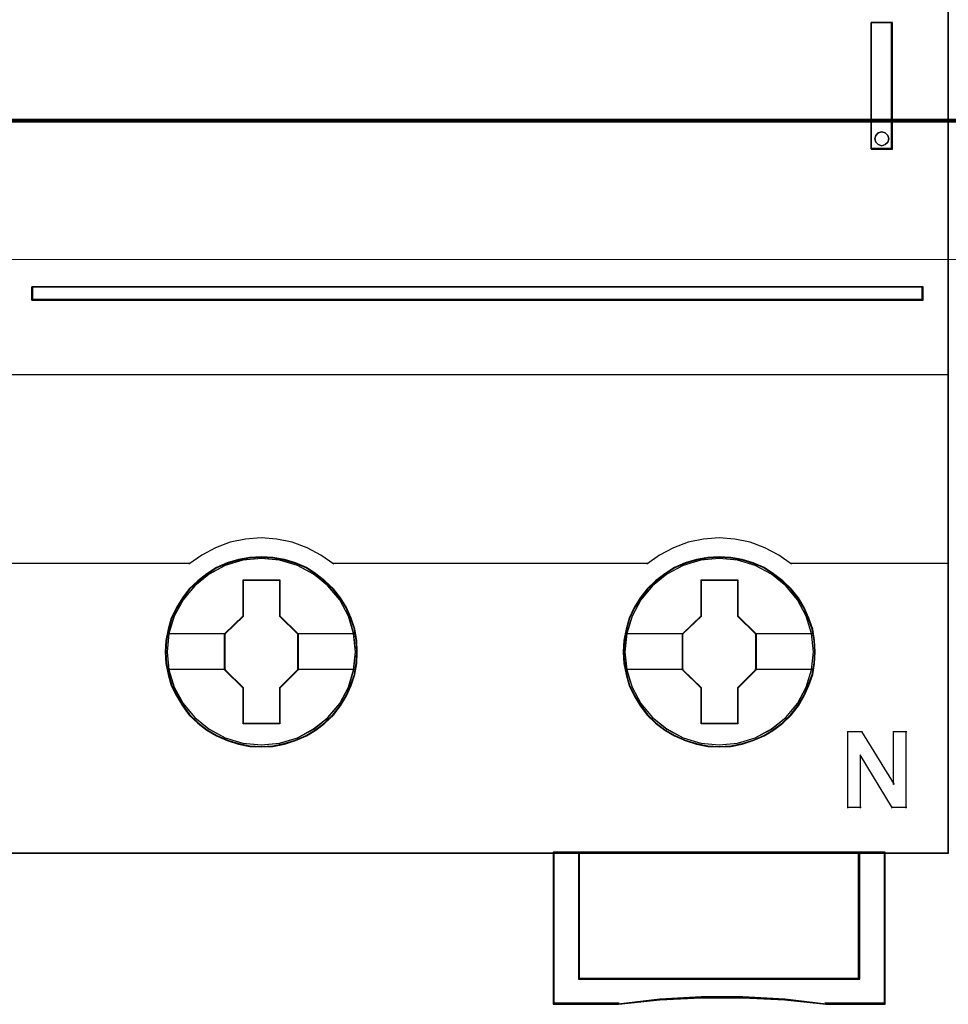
# Model space of a CAD drawing. Header units: millimetres. Extents: x -1290 to 1795, y -4192 to -1311.
# Tile 890 of 1056: x 1435.53 to 1442.83, y -2264.62 to -2256.88. Entities that reach past the tile are written whole.
import ezdxf

# ---------------------------------------------------------------- set-up
doc = ezdxf.new("R2010")
doc.units = ezdxf.units.MM
doc.layers.add('30', color=7, linetype='Continuous')
doc.layers.add('45', color=7, linetype='Continuous')
doc.layers.add('Aparatura', color=7, linetype='Continuous', lineweight=13)

# ---------------------------------------------------------------- blocks, each defined once
blk = doc.blocks.new('*U276')
at = {"layer": '45', "color": 7}
for points in [[(540.381716, -233.620833), (468.360898, -233.620833), (468.360898, -315.649396), (540.381716, -315.649396), (540.381716, -233.620833)], [(537.34355, -287.991733), (538.183208, -287.991733), (538.183208, -283.011055), (537.34355, -283.011055), (537.34355, -287.991733)], [(537.524895, -287.447102), (537.615718, -287.345358), (537.761036, -287.309448), (537.894243, -287.345358), (537.991121, -287.447102), (538.027451, -287.578771), (537.991121, -287.716425), (537.894243, -287.806199), (537.761036, -287.848094), (537.615718, -287.806199), (537.524895, -287.716425), (537.488566, -287.578771), (537.524895, -287.447102)], [(504.349823, -293.390759), (504.349823, -293.922223), (539.38451, -293.922223), (539.38451, -293.390759), (504.349823, -293.390759)], [(517.141628, -307.738486), (517.119242, -307.290548), (517.046487, -306.84261), (516.895379, -306.411262), (516.71629, -305.996505), (516.481234, -305.609399), (516.201406, -305.261002), (515.871209, -304.940257), (515.507432, -304.663752), (515.138059, -304.420428), (514.707124, -304.237935), (514.276189, -304.110742), (513.822867, -304.027791), (513.369546, -304.005671), (512.916224, -304.027791), (512.474096, -304.110742), (512.026371, -304.237935), (511.612226, -304.420428), (511.226063, -304.663752), (510.867883, -304.940257), (510.532089, -305.261002), (510.269051, -305.609399), (510.028399, -305.996505), (509.826923, -306.411262), (509.709395, -306.84261), (509.61985, -307.290548), (509.591867, -307.738486), (509.61985, -308.186423), (509.709395, -308.623301), (509.826923, -309.054648), (510.028399, -309.463876), (510.269051, -309.856512), (510.532089, -310.215969), (510.867883, -310.536714), (511.226063, -310.813219), (511.612226, -311.039953), (512.026371, -311.222446), (512.474096, -311.360699), (512.916224, -311.44918), (513.369546, -311.4713), (513.822867, -311.44918), (514.276189, -311.360699), (514.707124, -311.222446), (515.138059, -311.039953), (515.507432, -310.813219), (515.871209, -310.536714), (516.201406, -310.215969), (516.481234, -309.856512), (516.71629, -309.463876), (516.895379, -309.054648), (517.046487, -308.623301), (517.119242, -308.186423), (517.141628, -307.738486)], [(517.141628, -307.738486), (517.119242, -307.290548), (517.046487, -306.84261), (516.895379, -306.411262), (516.71629, -305.996505), (516.481234, -305.609399), (516.201406, -305.261002), (515.871209, -304.940257), (515.507432, -304.663752), (515.138059, -304.420428), (514.707124, -304.237935), (514.276189, -304.110742), (513.822867, -304.027791), (513.369546, -304.005671), (512.916224, -304.027791), (512.474096, -304.110742), (512.026371, -304.237935), (511.612226, -304.420428), (511.226063, -304.663752), (510.867883, -304.940257), (510.532089, -305.261002), (510.269051, -305.609399), (510.028399, -305.996505), (509.826923, -306.411262), (509.709395, -306.84261), (509.61985, -307.290548), (509.591867, -307.738486), (509.61985, -308.186423), (509.709395, -308.623301), (509.826923, -309.054648), (510.028399, -309.463876), (510.269051, -309.856512), (510.532089, -310.215969), (510.867883, -310.536714), (511.226063, -310.813219), (511.612226, -311.039953), (512.026371, -311.222446), (512.474096, -311.360699), (512.916224, -311.44918), (513.369546, -311.4713), (513.822867, -311.44918), (514.276189, -311.360699), (514.707124, -311.222446), (515.138059, -311.039953), (515.507432, -310.813219), (515.871209, -310.536714), (516.201406, -310.215969), (516.481234, -309.856512), (516.71629, -309.463876), (516.895379, -309.054648), (517.046487, -308.623301), (517.119242, -308.186423), (517.141628, -307.738486)], [(517.121935, -307.738486), (517.099665, -307.293133), (517.02729, -306.847781), (516.876971, -306.418923), (516.698815, -306.00656), (516.464986, -305.621688), (516.186618, -305.275303), (515.858143, -304.956408), (515.496264, -304.681499), (515.128818, -304.43958), (514.700131, -304.25814), (514.271444, -304.131682), (513.820488, -304.049209), (513.369531, -304.027216), (512.918575, -304.049209), (512.478753, -304.131682), (512.033364, -304.25814), (511.621379, -304.43958), (511.237231, -304.681499), (510.88092, -304.956408), (510.546878, -305.275303), (510.285212, -305.621688), (510.045815, -306.00656), (509.84539, -306.418923), (509.728475, -306.847781), (509.639397, -307.293133), (509.611561, -307.738486), (509.639397, -308.183838), (509.728475, -308.618194), (509.84539, -309.047052), (510.045815, -309.453917), (510.285212, -309.844287), (510.546878, -310.201669), (510.88092, -310.520563), (511.237231, -310.795472), (511.621379, -311.020897), (512.033364, -311.202337), (512.478753, -311.339791), (512.918575, -311.427762), (513.369531, -311.449755), (513.820488, -311.427762), (514.271444, -311.339791), (514.700131, -311.202337), (515.128818, -311.020897), (515.496264, -310.795472), (515.858143, -310.520563), (516.186618, -310.201669), (516.464986, -309.844287), (516.698815, -309.453917), (516.876971, -309.047052), (517.02729, -308.618194), (517.099665, -308.183838), (517.121935, -307.738486)], [(535.139671, -307.738486), (535.11728, -307.290548), (535.044507, -306.84261), (534.887766, -306.411262), (534.708634, -305.996505), (534.479121, -305.609399), (534.199226, -305.261002), (533.868951, -304.940257), (533.505088, -304.663752), (533.135627, -304.420428), (532.70459, -304.237935), (532.273553, -304.110742), (531.820124, -304.027791), (531.366695, -304.005671), (530.913266, -304.027791), (530.471033, -304.110742), (530.023201, -304.237935), (529.608958, -304.420428), (529.222703, -304.663752), (528.864439, -304.940257), (528.528565, -305.261002), (528.265465, -305.609399), (528.019157, -305.996505), (527.823231, -306.411262), (527.705676, -306.84261), (527.616109, -307.290548), (527.58812, -307.738486), (527.616109, -308.186423), (527.705676, -308.623301), (527.823231, -309.054648), (528.019157, -309.463876), (528.265465, -309.856512), (528.528565, -310.215969), (528.864439, -310.536714), (529.222703, -310.813219), (529.608958, -311.039953), (530.023201, -311.222446), (530.471033, -311.360699), (530.913266, -311.44918), (531.366695, -311.4713), (531.820124, -311.44918), (532.273553, -311.360699), (532.70459, -311.222446), (533.135627, -311.039953), (533.505088, -310.813219), (533.868951, -310.536714), (534.199226, -310.215969), (534.479121, -309.856512), (534.708634, -309.463876), (534.887766, -309.054648), (535.044507, -308.623301), (535.11728, -308.186423), (535.139671, -307.738486)], [(535.139671, -307.738486), (535.11728, -307.290548), (535.044507, -306.84261), (534.887766, -306.411262), (534.708634, -305.996505), (534.479121, -305.609399), (534.199226, -305.261002), (533.868951, -304.940257), (533.505088, -304.663752), (533.135627, -304.420428), (532.70459, -304.237935), (532.273553, -304.110742), (531.820124, -304.027791), (531.366695, -304.005671), (530.913266, -304.027791), (530.471033, -304.110742), (530.023201, -304.237935), (529.608958, -304.420428), (529.222703, -304.663752), (528.864439, -304.940257), (528.528565, -305.261002), (528.265465, -305.609399), (528.019157, -305.996505), (527.823231, -306.411262), (527.705676, -306.84261), (527.616109, -307.290548), (527.58812, -307.738486), (527.616109, -308.186423), (527.705676, -308.623301), (527.823231, -309.054648), (528.019157, -309.463876), (528.265465, -309.856512), (528.528565, -310.215969), (528.864439, -310.536714), (529.222703, -310.813219), (529.608958, -311.039953), (530.023201, -311.222446), (530.471033, -311.360699), (530.913266, -311.44918), (531.366695, -311.4713), (531.820124, -311.44918), (532.273553, -311.360699), (532.70459, -311.222446), (533.135627, -311.039953), (533.505088, -310.813219), (533.868951, -310.536714), (534.199226, -310.215969), (534.479121, -309.856512), (534.708634, -309.463876), (534.887766, -309.054648), (535.044507, -308.623301), (535.11728, -308.186423), (535.139671, -307.738486)], [(535.118188, -307.738486), (535.095924, -307.293133), (535.023565, -306.847781), (534.867716, -306.418923), (534.689603, -306.00656), (534.461395, -305.621688), (534.183093, -305.275303), (533.854697, -304.956408), (533.492905, -304.681499), (533.125546, -304.43958), (532.696962, -304.25814), (532.268377, -304.131682), (531.817528, -304.049209), (531.366679, -304.027216), (530.91583, -304.049209), (530.476113, -304.131682), (530.03083, -304.25814), (529.618943, -304.43958), (529.234887, -304.681499), (528.87866, -304.956408), (528.544698, -305.275303), (528.283094, -305.621688), (528.038189, -306.00656), (527.843377, -306.418923), (527.726491, -306.847781), (527.637434, -307.293133), (527.609604, -307.738486), (527.637434, -308.183838), (527.726491, -308.618194), (527.843377, -309.047052), (528.038189, -309.453917), (528.283094, -309.844287), (528.544698, -310.201669), (528.87866, -310.520563), (529.234887, -310.795472), (529.618943, -311.020897), (530.03083, -311.202337), (530.476113, -311.339791), (530.91583, -311.427762), (531.366679, -311.449755), (531.817528, -311.427762), (532.268377, -311.339791), (532.696962, -311.202337), (533.125546, -311.020897), (533.492905, -310.795472), (533.854697, -310.520563), (534.183093, -310.201669), (534.461395, -309.844287), (534.689603, -309.453917), (534.867716, -309.047052), (535.023565, -308.618194), (535.095924, -308.183838), (535.118188, -307.738486)], [(512.657447, -304.901618), (514.098371, -304.901618), (514.098371, -306.320129), (514.816008, -307.023844), (514.816008, -308.442355), (514.098371, -309.157151), (514.098371, -310.56458), (512.657447, -310.56458), (512.657447, -309.157151), (511.922858, -308.442355), (511.922858, -307.023844), (512.657447, -306.320129), (512.657447, -304.901618)], [(512.657447, -304.901618), (514.098371, -304.901618), (514.098371, -304.901618), (514.098371, -306.320129), (514.098371, -306.320129), (514.816008, -307.023844), (514.816008, -307.023844), (514.816008, -308.442355), (514.816008, -308.442355), (514.098371, -309.157151), (514.098371, -309.157151), (514.098371, -310.56458), (514.098371, -310.56458), (512.657447, -310.56458), (512.657447, -310.56458), (512.657447, -309.157151), (512.657447, -309.157151), (511.922858, -308.442355), (511.922858, -308.442355), (511.922858, -307.023844), (511.922858, -307.023844), (512.657447, -306.320129), (512.657447, -306.320129), (512.657447, -304.901618), (512.657447, -304.901618)], [(512.668021, -304.923164), (514.087546, -304.923164), (514.087546, -306.330881), (514.794524, -307.029241), (514.794524, -308.436958), (514.087546, -309.146315), (514.087546, -310.543034), (512.668021, -310.543034), (512.668021, -309.146315), (511.944342, -308.436958), (511.944342, -307.029241), (512.668021, -306.330881), (512.668021, -304.923164)], [(530.654154, -304.901618), (532.095971, -304.901618), (532.095971, -306.320129), (532.814051, -307.023844), (532.814051, -308.442355), (532.095971, -309.157151), (532.095971, -310.56458), (530.654154, -310.56458), (530.654154, -309.157151), (529.919111, -308.442355), (529.919111, -307.023844), (530.654154, -306.320129), (530.654154, -304.901618)], [(530.654154, -304.901618), (532.095971, -304.901618), (532.095971, -304.901618), (532.095971, -306.320129), (532.095971, -306.320129), (532.814051, -307.023844), (532.814051, -307.023844), (532.814051, -308.442355), (532.814051, -308.442355), (532.095971, -309.157151), (532.095971, -309.157151), (532.095971, -310.56458), (532.095971, -310.56458), (530.654154, -310.56458), (530.654154, -310.56458), (530.654154, -309.157151), (530.654154, -309.157151), (529.919111, -308.442355), (529.919111, -308.442355), (529.919111, -307.023844), (529.919111, -307.023844), (530.654154, -306.320129), (530.654154, -306.320129), (530.654154, -304.901618), (530.654154, -304.901618)], [(530.664729, -304.923164), (532.085145, -304.923164), (532.085145, -306.330881), (532.792568, -307.029241), (532.792568, -308.436958), (532.085145, -309.146315), (532.085145, -310.543034), (530.664729, -310.543034), (530.664729, -309.146315), (529.940595, -308.436958), (529.940595, -307.029241), (530.664729, -306.330881), (530.664729, -304.923164)], [(536.882823, -320.5904), (525.844756, -320.5904), (525.844756, -315.606304), (524.845356, -315.606304), (524.845356, -321.581681), (527.402481, -321.581681), (529.032787, -321.410006), (530.65751, -321.326938), (532.298982, -321.326938), (533.940455, -321.410006), (535.559595, -321.581681), (537.887806, -321.581681), (537.887806, -315.606304), (536.882823, -315.606304), (536.882823, -320.5904)], [(525.840772, -315.606304), (525.840772, -320.597755), (536.88702, -320.597755), (536.88702, -315.606304), (531.361102, -315.606304), (525.840772, -315.606304)]]:
    blk.add_lwpolyline(points, close=True, dxfattribs=at)
at = {"layer": '45', "color": 139}
for points in [[(540.381716, -233.620833), (468.360898, -233.620833), (468.360898, -315.649396), (540.381716, -315.649396), (540.381716, -233.620833)], [(538.027451, -287.578771), (537.991121, -287.447102), (537.894243, -287.345358), (537.761036, -287.309448), (537.615718, -287.345358), (537.524895, -287.447102), (537.488566, -287.578771), (537.524895, -287.716425), (537.615718, -287.806199), (537.761036, -287.848094), (537.894243, -287.806199), (537.991121, -287.716425), (538.027451, -287.578771)], [(517.075387, -307.733171), (517.002611, -307.01423), (516.795481, -306.328471), (516.448397, -305.692485), (515.983754, -305.139454), (515.42954, -304.685968), (514.785757, -304.348619), (514.09159, -304.138467), (513.369433, -304.072104), (512.647276, -304.138467), (511.947511, -304.348619), (511.314924, -304.685968), (510.749514, -305.139454), (510.284871, -305.692485), (509.943386, -306.328471), (509.736255, -307.01423), (509.66348, -307.733171), (509.736255, -308.441051), (509.943386, -309.13234), (510.284871, -309.762796), (510.749514, -310.315827), (511.314924, -310.769313), (511.947511, -311.106662), (512.647276, -311.316814), (513.369433, -311.388708), (514.09159, -311.316814), (514.785757, -311.106662), (515.42954, -310.769313), (515.983754, -310.315827), (516.448397, -309.762796), (516.795481, -309.13234), (517.002611, -308.441051), (517.075387, -307.733171)], [(517.070016, -307.727713), (516.997236, -307.008786), (516.790093, -306.328571), (516.448586, -305.692597), (515.989513, -305.134047), (515.424068, -304.68057), (514.785844, -304.343227), (514.086036, -304.13308), (513.363835, -304.066717), (512.641633, -304.13308), (511.953023, -304.343227), (511.3092, -304.68057), (510.749354, -305.134047), (510.29028, -305.692597), (509.948774, -306.328571), (509.736032, -307.008786), (509.668851, -307.727713), (509.736032, -308.441109), (509.948774, -309.126854), (510.29028, -309.757298), (510.749354, -310.310318), (511.3092, -310.763795), (511.953023, -311.106668), (512.641633, -311.316815), (513.363835, -311.388708), (514.086036, -311.316815), (514.785844, -311.106668), (515.424068, -310.763795), (515.989513, -310.310318), (516.448586, -309.757298), (516.790093, -309.126854), (516.997236, -308.441109), (517.070016, -307.727713)], [(535.066269, -307.727713), (534.993491, -307.008786), (534.786354, -306.328571), (534.444858, -305.692597), (533.985799, -305.134047), (533.420372, -304.68057), (532.776568, -304.343227), (532.082381, -304.13308), (531.360201, -304.066717), (530.638022, -304.13308), (529.949433, -304.343227), (529.30563, -304.68057), (528.745801, -305.134047), (528.286741, -305.692597), (527.945245, -306.328571), (527.726912, -307.008786), (527.659733, -307.727713), (527.726912, -308.441109), (527.945245, -309.126854), (528.286741, -309.757298), (528.745801, -310.310318), (529.30563, -310.763795), (529.949433, -311.106668), (530.638022, -311.316815), (531.360201, -311.388708), (532.082381, -311.316815), (532.776568, -311.106668), (533.420372, -310.763795), (533.985799, -310.310318), (534.444858, -309.757298), (534.786354, -309.126854), (534.993491, -308.441109), (535.066269, -307.727713)], [(535.066269, -307.733171), (534.993491, -307.01423), (534.786354, -306.328471), (534.444858, -305.692485), (533.980201, -305.139454), (533.42597, -304.685968), (532.782167, -304.348619), (532.082381, -304.138467), (531.3658, -304.072104), (530.643621, -304.138467), (529.943834, -304.348619), (529.311228, -304.685968), (528.745801, -305.139454), (528.281143, -305.692485), (527.939647, -306.328471), (527.73251, -307.01423), (527.659733, -307.733171), (527.73251, -308.441051), (527.939647, -309.13234), (528.281143, -309.762796), (528.745801, -310.315827), (529.311228, -310.769313), (529.943834, -311.106662), (530.643621, -311.316814), (531.3658, -311.388708), (532.082381, -311.316814), (532.782167, -311.106662), (533.42597, -310.769313), (533.980201, -310.315827), (534.444858, -309.762796), (534.786354, -309.13234), (534.993491, -308.441051), (535.066269, -307.733171)]]:
    blk.add_lwpolyline(points, close=True, dxfattribs=at)
at = {"layer": '45', "color": 59}
for points in [[(540.360232, -233.642379), (468.382381, -233.642379), (468.382381, -315.62785), (540.360232, -315.62785), (540.360232, -233.642379)], [(537.34355, -287.991733), (538.183208, -287.991733), (538.183208, -283.011055), (537.34355, -283.011055), (537.34355, -287.991733)], [(537.524895, -287.447102), (537.615718, -287.345358), (537.761036, -287.309448), (537.894243, -287.345358), (537.991121, -287.447102), (538.027451, -287.578771), (537.991121, -287.716425), (537.894243, -287.806199), (537.761036, -287.848094), (537.615718, -287.806199), (537.524895, -287.716425), (537.488566, -287.578771), (537.524895, -287.447102)], [(536.882823, -320.5904), (525.844756, -320.5904), (525.844756, -315.606304), (524.845356, -315.606304), (524.845356, -321.581681), (527.402481, -321.581681), (529.032787, -321.410006), (530.65751, -321.326938), (532.298982, -321.326938), (533.940455, -321.410006), (535.559595, -321.581681), (537.887806, -321.581681), (537.887806, -315.606304), (536.882823, -315.606304), (536.882823, -320.5904)], [(536.864512, -320.575705), (525.861295, -320.575705), (525.861295, -315.626055), (524.86505, -315.626055), (524.86505, -321.560135), (527.414101, -321.560135), (529.03926, -321.389647), (530.658853, -321.307153), (532.295143, -321.307153), (533.931434, -321.389647), (535.545462, -321.560135), (537.866322, -321.560135), (537.866322, -315.626055), (536.864512, -315.626055), (536.864512, -320.575705)], [(525.840772, -315.606304), (525.840772, -320.597755), (536.88702, -320.597755), (536.88702, -315.606304), (531.361102, -315.606304), (525.840772, -315.606304)], [(525.862256, -315.626055), (525.862256, -320.576209), (536.865536, -320.576209), (536.865536, -315.626055), (531.361113, -315.626055), (525.862256, -315.626055)]]:
    blk.add_lwpolyline(points, close=True, dxfattribs=at)
at = {"layer": '45', "color": 139}
for points in [[(537.34355, -287.991733), (537.34355, -283.011055)], [(537.34355, -283.011055), (538.183208, -283.011055)], [(538.13845, -287.991733), (538.13845, -283.011055)], [(537.34355, -287.946846), (538.183208, -287.946846)], [(504.349823, -293.922223), (504.349823, -293.390759)], [(504.349823, -293.390759), (539.38451, -293.390759)], [(539.341542, -293.922223), (539.341542, -293.390759)], [(504.349823, -293.879131), (539.38451, -293.879131)], [(468.360898, -296.841682), (540.381716, -296.841682)], [(516.217825, -304.291153), (515.713189, -303.935547), (515.169303, -303.643032), (514.580561, -303.430816), (513.980604, -303.304633), (513.363826, -303.258749), (512.752655, -303.304633), (512.147092, -303.430816), (511.569563, -303.643032), (511.025677, -303.935547), (510.521041, -304.291153)], [(534.210498, -304.291153), (533.711291, -303.935547), (533.161602, -303.643032), (532.578259, -303.430816), (531.978089, -303.304633), (531.361091, -303.258749), (530.749703, -303.304633), (530.143924, -303.430816), (529.56619, -303.643032), (529.02211, -303.935547), (528.517294, -304.291153)], [(498.176814, -304.248061), (510.564008, -304.248061)], [(516.174858, -304.248061), (522.390834, -304.248061)], [(522.346076, -304.248061), (528.562052, -304.248061)], [(534.16574, -304.248061), (540.381716, -304.248061)], [(536.403634, -310.866222), (537.00339, -310.866222)], [(536.403634, -310.866222), (536.403634, -313.87366)], [(536.958632, -310.866222), (538.244079, -312.943599)], [(538.201111, -310.866222), (538.745367, -310.866222)], [(538.201111, -310.866222), (538.201111, -312.943599)], [(538.700609, -310.866222), (538.700609, -313.87366)], [(536.903132, -311.78551), (536.903132, -313.87366)], [(538.183208, -313.87366), (536.903132, -311.78551)], [(536.403634, -313.830569), (536.94789, -313.830569)], [(538.13845, -313.830569), (538.745367, -313.830569)], [(524.845356, -315.606304), (524.845356, -321.581681)], [(531.383589, -315.606304), (524.845356, -315.606304)], [(525.840772, -315.606304), (525.840772, -320.597755)], [(536.842262, -320.597755), (536.842262, -315.606304)], [(537.844838, -315.606304), (537.844838, -321.581681)], [(525.840772, -320.552868), (536.88702, -320.552868)], [(535.567557, -321.581681), (533.94495, -321.382031), (532.299962, -321.285426), (530.654975, -321.285426), (529.026773, -321.382031), (527.392976, -321.581681)], [(527.437734, -321.536794), (524.845356, -321.536794)], [(537.887806, -321.536794), (535.522799, -321.536794)]]:
    blk.add_lwpolyline(points, dxfattribs=at)
at = {"layer": '45', "color": 1}
for points in [[(504.349823, -293.390759), (504.349823, -293.922223), (539.38451, -293.922223), (539.38451, -293.390759), (504.349823, -293.390759)], [(504.369516, -293.410509), (504.369516, -293.902472), (539.364816, -293.902472), (539.364816, -293.410509), (504.369516, -293.410509)]]:
    blk.add_lwpolyline(points, close=True, dxfattribs=at)
at = {"layer": '45', "color": 7}
for points in [[(509.66348, -307.007723), (511.967616, -307.007723)], [(514.77125, -307.007723), (517.075387, -307.007723)], [(527.654362, -307.007723), (529.963869, -307.007723)], [(532.769294, -307.007723), (535.066269, -307.007723)], [(509.66348, -308.415384), (511.967616, -308.415384)], [(514.77125, -308.415384), (517.075387, -308.415384)], [(527.654362, -308.415384), (529.963869, -308.415384)], [(532.769294, -308.415384), (535.066269, -308.415384)]]:
    blk.add_lwpolyline(points, dxfattribs=at)
blk = doc.blocks.new('*U295')
at = {"layer": '30', "color": 7}
for points in [[(548.842747, -586.471493), (117.158256, -586.471493), (117.158256, -587.948863), (117.158256, -589.509859), (117.158256, -592.046476), (548.842747, -592.046476), (548.842747, -589.509859), (548.842747, -587.948863), (548.842747, -586.471493)], [(548.79978, -586.514584), (117.201224, -586.514584), (117.201224, -587.969116), (117.201224, -589.50598), (117.201224, -592.003384), (548.79978, -592.003384), (548.79978, -589.50598), (548.79978, -587.969116), (548.79978, -586.514584)], [(117.158256, -591.960293), (548.842747, -591.960293), (117.158256, -591.960293)]]:
    blk.add_lwpolyline(points, close=True, dxfattribs=at)

msp = doc.modelspace()

# ---------------------------------------------------------------- linework, layer by layer
at = {"layer": 'Aparatura', "color": 7, "lineweight": 13}
msp.add_lwpolyline([(1514.6895, -2258.7639), (1428.3433, -2258.7639), (1428.3433, -2249.7674), (1514.6895, -2249.7674), (1514.6895, -2258.7639)], close=True, dxfattribs=at)
msp.add_lwpolyline([(1428.3433, -2258.7635), (1514.6895, -2258.7635)], dxfattribs=at)

# ---------------------------------------------------------------- block references
at = {"layer": 'Aparatura', "color": 7, "lineweight": 13, "xscale": 0.2, "yscale": 0.2, "zscale": 0.2}
for name, p in [('*U276', (1334.7531, -2200.2994)), ('*U295', (1404.8289, -2139.2723))]:
    msp.add_blockref(name, p, dxfattribs=at)

doc.saveas('drawing.dxf')
